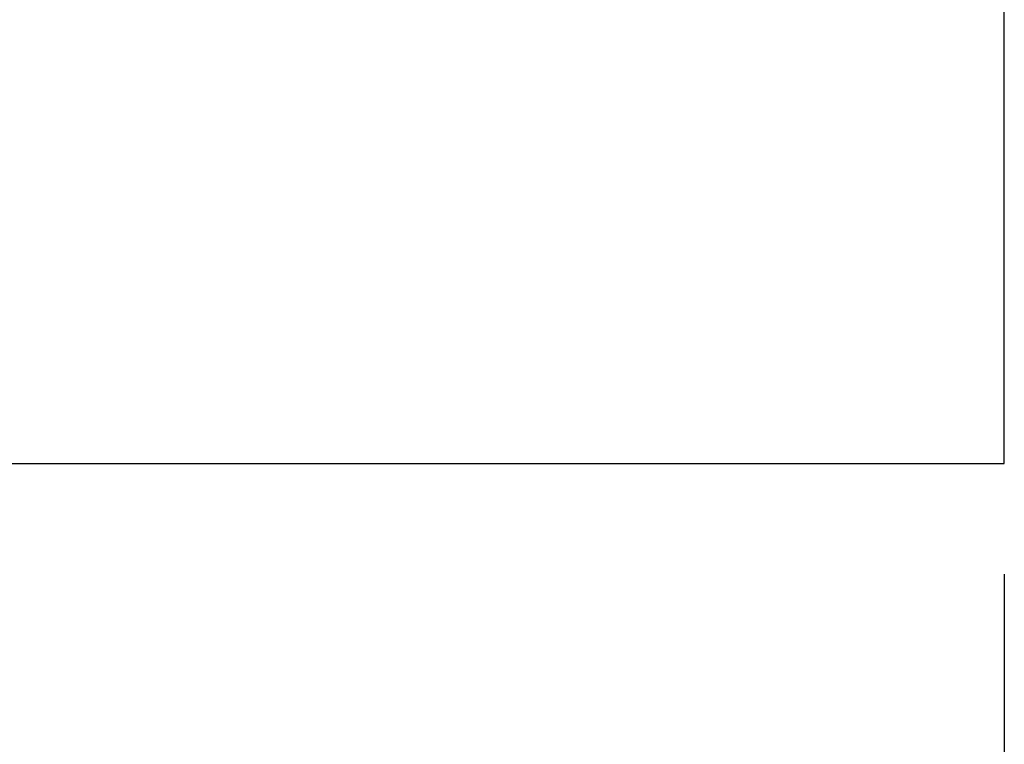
# Model space of a CAD drawing. Header units: millimetres. Extents: x 42 to 554, y 166 to 335.
# Tile 310 of 410: x 485 to 495, y 202 to 210. Entities that reach past the tile are written whole.
import ezdxf

# ---------------------------------------------------------------- set-up
doc = ezdxf.new("R2010")
doc.units = ezdxf.units.MM
doc.header["$LTSCALE"] = 30.734
doc.header["$PDMODE"] = 3
doc.header["$PDSIZE"] = 0.3125
doc.layers.get('0').update_dxf_attribs({"linetype": 'CONTINUOUS'})
doc.layers.get('Defpoints').update_dxf_attribs({"linetype": 'CONTINUOUS'})
doc.layers.add('Dim', color=6, linetype='CONTINUOUS', lineweight=13)
doc.styles.get("Standard").update_dxf_attribs({"font": 'txt', "width": 0.8})
doc.dimstyles.new('ISO-25_WS', dxfattribs={"dimscale": 1.8, "dimtxt": 2.5, "dimasz": 1.5, "dimexe": 1.25, "dimexo": 0.625, "dimtad": 1, "dimdsep": 46, "dimtxsty": 'Standard', "dimcen": 2.5, "dimadec": 0, "dimazin": 0, "dimtfac": 1, "dimtmove": 0, "dimatfit": 3, "dimfxl": 1, "dimtolj": 1, "dimtzin": 0, "dimarcsym": 0})

# ---------------------------------------------------------------- blocks, each defined once
blk = doc.blocks.new('*D40')
at = {"layer": 'Defpoints', "color": 0}
for p in [(452.749, 205.212), (494.749, 205.212), (494.749, 197.234)]:
    blk.add_point(p, dxfattribs=at)
at = {"layer": 'Dim', "color": 0, "lineweight": -2}
for p, q in [((452.749, 204.087), (452.749, 194.984)), ((494.749, 204.087), (494.749, 194.984)), ((455.449, 197.234), (492.049, 197.234))]:
    blk.add_line(p, q, dxfattribs=at)
at = {"layer": 'Dim', "color": 0}
for points in [[(455.449, 197.684), (455.449, 196.784), (452.749, 197.234)], [(492.049, 196.784), (492.049, 197.684), (494.749, 197.234)]]:
    blk.add_solid(points, dxfattribs=at)
at = {"layer": 'Dim', "color": 0, "insert": (473.749, 200.609), "char_height": 4.5, "attachment_point": 5}
blk.add_mtext('\\A1;42', dxfattribs=at)

msp = doc.modelspace()

# ---------------------------------------------------------------- linework, layer by layer
at = {"color": 3}
msp.add_lwpolyline([(452.749, 205.212), (494.749, 205.212), (494.749, 265.212), (452.749, 265.212)], close=True, dxfattribs=at)

# ---------------------------------------------------------------- dimensions: what is measured, and where the dimension line sits
at = {"layer": 'Dim'}
dim = msp.add_linear_dim(base=(494.749, 197.234), p1=(452.749, 205.212), p2=(494.749, 205.212), dimstyle='ISO-25_WS', dxfattribs=at)
dim.commit()
dim.dimension.update_dxf_attribs({"geometry": '*D40', "text_midpoint": (473.749, 200.609)})

doc.saveas('drawing.dxf')
